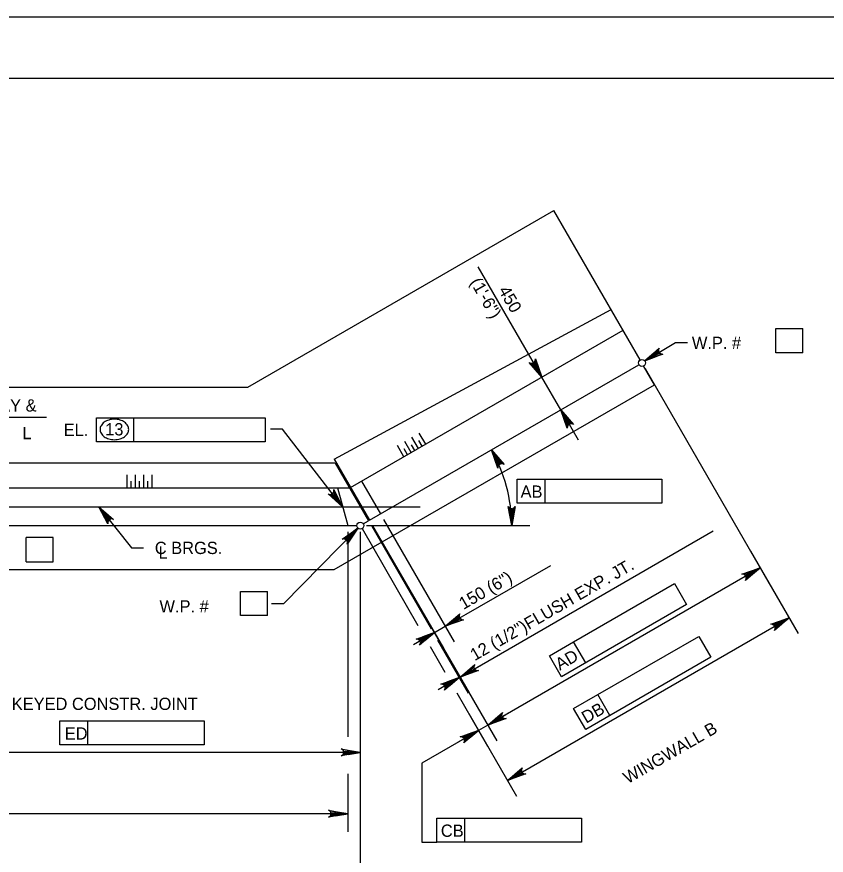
# Model space of a CAD drawing. Extents: x 634540 to 640306, y 296059 to 300275.
# Drawn here: x 638758.2 to 638956.1, y 298230.5 to 298435.5 of the extents above; entities that cross this region are included whole.
import ezdxf

# ---------------------------------------------------------------- set-up
doc = ezdxf.new("R2010")
doc.units = 0
for name, color, linetype in [('10', 7, 'Continuous'), ('2', 7, 'Continuous'), ('3', 7, 'Continuous'), ('PLT-BNDY', 7, 'Continuous')]:
    doc.layers.add(name, color=color, linetype=linetype)

msp = doc.modelspace()

# ---------------------------------------------------------------- linework, layer by layer
at = {"layer": '10'}
for p, q in [((638814.64, 298344.91), (638889.48, 298388.12)), ((638910.58, 298351.56), (638889.48, 298388.12)), ((638835.79, 298327.3), (638903.48, 298363.87)), ((638839.8, 298320.36), (638906.39, 298358.81)), ((638844.41, 298312.37), (638910.27, 298350.4)), ((638914.08, 298345.49), (638911.43, 298350.09)), ((638640.39, 298344.91), (638814.64, 298344.91)), ((638835.82, 298300.31), (638914.08, 298345.49)), ((638836.06, 298326.33), (638619.89, 298326.4)), ((638835.79, 298327.3), (638844.41, 298312.37)), ((638836.06, 298326.33), (638844.19, 298312.24)), ((638842.46, 298321.9), (638847.08, 298313.91)), ((638616.37, 298320.3), (638839.54, 298320.3)), ((638836.61, 298320.3), (638839.09, 298311.08)), ((638591.61, 298315.69), (638856.82, 298315.69)), ((638842.9, 298311.5), (638844.19, 298312.24)), ((638726.36, 298311.08), (638841.31, 298311.08)), ((638616.14, 298300.31), (638835.82, 298300.31))]:
    msp.add_line(p, q, dxfattribs=at)
at = {"layer": '2'}
for p, q in [((638475.46, 298420.46), (639261.46, 298420.46)), ((638856.37, 298329.93), (638854.79, 298332.67)), ((638858.15, 298330.96), (638856.57, 298333.7)), ((638852.82, 298327.88), (638851.24, 298330.62)), ((638854.6, 298328.91), (638853.02, 298331.64)), ((638855.49, 298329.42), (638854.67, 298330.83)), ((638857.26, 298330.45), (638856.45, 298331.85)), ((638853.71, 298328.4), (638852.9, 298329.8)), ((638785.14, 298320.3), (638785.14, 298323.46)), ((638786.16, 298320.3), (638786.16, 298321.92)), ((638787.19, 298320.3), (638787.19, 298323.46)), ((638788.21, 298320.3), (638788.21, 298321.92)), ((638789.24, 298320.3), (638789.24, 298323.46)), ((638790.26, 298320.3), (638790.26, 298321.92)), ((638791.29, 298320.3), (638791.29, 298323.46))]:
    msp.add_line(p, q, dxfattribs=at)
at = {"layer": '3'}
for p, q in [((638885.09, 298349.92), (638870.99, 298374.34)), ((638943.77, 298359.21), (638950.36, 298359.21)), ((638943.77, 298353.3), (638943.77, 298359.21)), ((638950.36, 298353.3), (638950.36, 298359.21)), ((638911.69, 298351.33), (638919.22, 298355.84)), ((638919.22, 298355.84), (638922.18, 298355.84)), ((638950.36, 298353.3), (638943.77, 298353.3)), ((638911.78, 298349.49), (638942.13, 298296.92)), ((638891.18, 298339.37), (638886.56, 298347.36)), ((638733.17, 298337.61), (638765.47, 298337.61)), ((638777.68, 298337.42), (638786.85, 298337.42)), ((638777.68, 298331.51), (638777.68, 298337.42)), ((638786.85, 298331.51), (638786.85, 298337.42)), ((638786.85, 298337.42), (638818.89, 298337.42)), ((638818.89, 298337.42), (638818.89, 298331.51)), ((638892.65, 298336.82), (638895.41, 298332.03)), ((638823.18, 298334.63), (638820.22, 298334.63)), ((638837.85, 298315.69), (638823.18, 298334.63)), ((638818.89, 298331.51), (638777.68, 298331.51)), ((638880.54, 298322.45), (638887.38, 298322.45)), ((638880.54, 298316.55), (638880.54, 298322.45)), ((638887.38, 298316.55), (638887.38, 298322.45)), ((638887.38, 298322.45), (638915.84, 298322.45)), ((638915.84, 298322.45), (638915.84, 298316.55)), ((638915.84, 298316.55), (638880.54, 298316.55)), ((638778.29, 298315.69), (638786.25, 298305.61)), ((638847.84, 298312.58), (638865.15, 298282.61)), ((638841.6, 298310.44), (638823.38, 298291.91)), ((638842.59, 298310.34), (638856.27, 298286.65)), ((638843.7, 298311.08), (638883.6, 298311.08)), ((638844.96, 298310.91), (638859.45, 298285.82)), ((638845.18, 298311.04), (638875.53, 298258.47)), ((638845.18, 298311.04), (638868.76, 298270.19)), ((638845.18, 298311.04), (638862.49, 298281.07)), ((638866.55, 298274.03), (638928.41, 298309.77)), ((638760.5, 298302.23), (638760.5, 298308.13)), ((638767.09, 298308.13), (638760.5, 298308.13)), ((638767.09, 298302.23), (638767.09, 298308.13)), ((638839.09, 298309.54), (638839.09, 298259.4)), ((638842.16, 298309.54), (638842.16, 298251.19)), ((638786.25, 298305.61), (638789.21, 298305.61)), ((638937.56, 298304.83), (638949.19, 298284.68)), ((638760.5, 298302.23), (638767.09, 298302.23)), ((638868.05, 298289.39), (638888.72, 298301.32)), ((638939.91, 298300.76), (638873.32, 298262.31)), ((638894.3, 298282.64), (638918.95, 298296.87)), ((638918.95, 298296.87), (638921.9, 298291.75)), ((638812.9, 298294.98), (638819.5, 298294.98)), ((638812.9, 298289.08), (638812.9, 298294.98)), ((638819.5, 298289.08), (638819.5, 298294.98)), ((638823.38, 298291.91), (638820.43, 298291.91)), ((638921.9, 298291.75), (638891.33, 298274.1)), ((638862.94, 298286.44), (638868.05, 298289.39)), ((638819.5, 298289.08), (638812.9, 298289.08)), ((638878.13, 298248.77), (638946.98, 298288.52)), ((638860.27, 298284.9), (638862.93, 298286.44)), ((638860.27, 298284.9), (638855.16, 298281.95)), ((638861.04, 298283.06), (638868.54, 298270.07)), ((638900.24, 298269.75), (638924.89, 298283.98)), ((638924.89, 298283.98), (638927.84, 298278.87)), ((638859.25, 298281.48), (638862.85, 298275.25)), ((638888.38, 298279.22), (638894.3, 298282.64)), ((638897.26, 298277.52), (638894.3, 298282.64)), ((638891.33, 298274.1), (638888.38, 298279.22)), ((638927.84, 298278.87), (638897.27, 298261.21)), ((638869.11, 298275.51), (638871.66, 298276.98)), ((638866.33, 298273.9), (638861.21, 298270.95)), ((638866.33, 298273.9), (638866.55, 298274.03)), ((638842.16, 298270.52), (638842.16, 298221.78)), ((638865.78, 298270.17), (638873.28, 298257.17)), ((638894.32, 298266.33), (638900.24, 298269.75)), ((638903.2, 298264.64), (638900.24, 298269.75)), ((638868.72, 298265.09), (638880.35, 298244.93)), ((638875.87, 298263.78), (638878.43, 298265.26)), ((638897.27, 298261.21), (638894.32, 298266.33)), ((638768.71, 298263.35), (638775.55, 298263.35)), ((638768.71, 298257.45), (638768.71, 298263.35)), ((638775.55, 298257.45), (638775.55, 298263.35)), ((638775.55, 298263.35), (638804.01, 298263.35)), ((638804.01, 298263.35), (638804.01, 298257.45)), ((638871.07, 298261.01), (638857.2, 298253)), ((638873.32, 298262.31), (638871.07, 298261.01)), ((638868.51, 298259.53), (638865.95, 298258.06)), ((638804.01, 298257.45), (638768.71, 298257.45)), ((638842.16, 298255.62), (638733.5, 298255.62)), ((638857.2, 298253), (638857.2, 298233.65)), ((638839.09, 298250.4), (638839.09, 298236.2)), ((638839.09, 298240.63), (638622.02, 298240.63)), ((638860.91, 298239.56), (638867.76, 298239.56)), ((638860.91, 298233.65), (638860.91, 298239.56)), ((638867.76, 298233.65), (638867.76, 298239.56)), ((638867.76, 298239.56), (638896.21, 298239.56)), ((638896.21, 298239.56), (638896.21, 298233.65)), ((638857.2, 298233.65), (638860.91, 298233.65)), ((638896.21, 298233.65), (638860.91, 298233.65))]:
    msp.add_line(p, q, dxfattribs=at)
for points in [[(638911.69, 298351.33), (638915.24, 298354.47), (638915.06, 298354.08), (638915.06, 298353.71), (638915.17, 298353.42), (638915.38, 298353.18), (638915.7, 298353), (638916.14, 298352.98), (638911.69, 298351.33), (638915.7, 298353), (638915.38, 298353.18), (638911.69, 298351.33), (638915.17, 298353.42), (638915.06, 298353.71), (638911.69, 298351.33), (638915.06, 298354.08)], [(638886.56, 298347.36), (638883.48, 298350.96), (638883.87, 298350.78), (638884.24, 298350.77), (638884.53, 298350.88), (638884.78, 298351.09), (638884.95, 298351.4), (638884.99, 298351.84), (638886.56, 298347.36), (638884.95, 298351.4), (638884.78, 298351.09), (638886.56, 298347.36), (638884.53, 298350.88), (638884.24, 298350.77), (638886.56, 298347.36), (638883.87, 298350.78)], [(638891.18, 298339.37), (638894.26, 298335.77), (638893.87, 298335.96), (638893.5, 298335.96), (638893.21, 298335.85), (638892.96, 298335.65), (638892.78, 298335.33), (638892.75, 298334.9), (638891.18, 298339.37), (638892.78, 298335.33), (638892.96, 298335.65), (638891.18, 298339.37), (638893.21, 298335.85), (638893.5, 298335.96), (638891.18, 298339.37), (638893.87, 298335.96)], [(638874.22, 298329.58), (638877.3, 298325.98), (638876.91, 298326.17), (638876.54, 298326.17), (638876.25, 298326.06), (638876, 298325.86), (638875.82, 298325.54), (638875.79, 298325.11), (638874.22, 298329.58), (638875.82, 298325.54), (638876, 298325.86), (638874.22, 298329.58), (638876.25, 298326.06), (638876.54, 298326.17), (638874.22, 298329.58), (638876.91, 298326.17)], [(638837.85, 298315.69), (638834.31, 298318.84), (638834.72, 298318.7), (638835.08, 298318.75), (638835.36, 298318.9), (638835.58, 298319.13), (638835.71, 298319.47), (638835.69, 298319.91), (638837.85, 298315.69), (638835.71, 298319.47), (638835.58, 298319.13), (638837.85, 298315.69), (638835.36, 298318.9), (638835.08, 298318.75), (638837.85, 298315.69), (638834.72, 298318.7)], [(638778.29, 298315.69), (638781.86, 298312.57), (638781.45, 298312.7), (638781.09, 298312.65), (638780.81, 298312.5), (638780.59, 298312.26), (638780.46, 298311.93), (638780.49, 298311.49), (638778.29, 298315.69), (638780.46, 298311.93), (638780.59, 298312.26), (638778.29, 298315.69), (638780.81, 298312.5), (638781.09, 298312.65), (638778.29, 298315.69), (638781.45, 298312.7)], [(638879.18, 298311.08), (638878.3, 298315.74), (638878.55, 298315.38), (638878.86, 298315.19), (638879.18, 298315.14), (638879.49, 298315.19), (638879.8, 298315.38), (638880.05, 298315.74), (638879.18, 298311.08), (638879.8, 298315.38), (638879.49, 298315.19), (638879.18, 298311.08), (638879.18, 298315.14), (638878.86, 298315.19), (638879.18, 298311.08), (638878.55, 298315.38)], [(638841.6, 298310.44), (638838.96, 298306.5), (638839.03, 298306.93), (638838.94, 298307.28), (638838.75, 298307.54), (638838.49, 298307.72), (638838.14, 298307.81), (638837.71, 298307.73), (638841.6, 298310.44), (638838.14, 298307.81), (638838.49, 298307.72), (638841.6, 298310.44), (638838.75, 298307.54), (638838.94, 298307.28), (638841.6, 298310.44), (638839.03, 298306.93)], [(638939.91, 298300.76), (638936.31, 298297.67), (638936.5, 298298.06), (638936.5, 298298.43), (638936.39, 298298.72), (638936.19, 298298.97), (638935.88, 298299.15), (638935.44, 298299.18), (638939.91, 298300.76), (638935.88, 298299.15), (638936.19, 298298.97), (638939.91, 298300.76), (638936.39, 298298.72), (638936.5, 298298.43), (638939.91, 298300.76), (638936.5, 298298.06)], [(638862.94, 298286.44), (638866.53, 298289.53), (638866.35, 298289.13), (638866.35, 298288.77), (638866.45, 298288.47), (638866.66, 298288.23), (638866.97, 298288.05), (638867.41, 298288.01), (638862.94, 298286.44), (638866.97, 298288.05), (638866.66, 298288.23), (638862.94, 298286.44), (638866.45, 298288.47), (638866.35, 298288.77), (638862.94, 298286.44), (638866.35, 298289.13)], [(638946.98, 298288.52), (638943.38, 298285.43), (638943.57, 298285.83), (638943.57, 298286.19), (638943.46, 298286.49), (638943.26, 298286.73), (638942.94, 298286.91), (638942.51, 298286.94), (638946.98, 298288.52), (638942.94, 298286.91), (638943.26, 298286.73), (638946.98, 298288.52), (638943.46, 298286.49), (638943.57, 298286.19), (638946.98, 298288.52), (638943.57, 298285.83)], [(638860.27, 298284.9), (638856.67, 298281.82), (638856.86, 298282.21), (638856.86, 298282.57), (638856.75, 298282.87), (638856.55, 298283.11), (638856.23, 298283.29), (638855.8, 298283.33), (638860.27, 298284.9), (638856.23, 298283.29), (638856.55, 298283.11), (638860.27, 298284.9), (638856.75, 298282.87), (638856.86, 298282.57), (638860.27, 298284.9), (638856.86, 298282.21)], [(638866.55, 298274.03), (638870.15, 298277.12), (638869.96, 298276.72), (638869.96, 298276.36), (638870.07, 298276.06), (638870.27, 298275.82), (638870.59, 298275.64), (638871.02, 298275.6), (638866.55, 298274.03), (638870.59, 298275.64), (638870.27, 298275.82), (638866.55, 298274.03), (638870.07, 298276.06), (638869.96, 298276.36), (638866.55, 298274.03), (638869.96, 298276.72)], [(638866.33, 298273.9), (638862.73, 298270.81), (638862.91, 298271.21), (638862.92, 298271.57), (638862.81, 298271.87), (638862.61, 298272.11), (638862.29, 298272.29), (638861.85, 298272.33), (638866.33, 298273.9), (638862.29, 298272.29), (638862.61, 298272.11), (638866.33, 298273.9), (638862.81, 298271.87), (638862.92, 298271.57), (638866.33, 298273.9), (638862.91, 298271.21)], [(638873.32, 298262.31), (638876.92, 298265.39), (638876.73, 298265), (638876.72, 298264.64), (638876.84, 298264.34), (638877.04, 298264.09), (638877.35, 298263.91), (638877.79, 298263.88), (638873.32, 298262.31), (638877.35, 298263.91), (638877.04, 298264.09), (638873.32, 298262.31), (638876.84, 298264.34), (638876.72, 298264.64), (638873.32, 298262.31), (638876.73, 298265)], [(638871.07, 298261.01), (638867.47, 298257.92), (638867.66, 298258.32), (638867.66, 298258.68), (638867.55, 298258.98), (638867.35, 298259.22), (638867.03, 298259.4), (638866.6, 298259.44), (638871.07, 298261.01), (638867.03, 298259.4), (638867.35, 298259.22), (638871.07, 298261.01), (638867.55, 298258.98), (638867.66, 298258.68), (638871.07, 298261.01), (638867.66, 298258.32)], [(638842.16, 298255.62), (638837.5, 298254.75), (638837.86, 298255), (638838.05, 298255.31), (638838.1, 298255.62), (638838.05, 298255.93), (638837.86, 298256.25), (638837.5, 298256.49), (638842.16, 298255.62), (638837.86, 298256.25), (638838.05, 298255.93), (638842.16, 298255.62), (638838.1, 298255.62), (638838.05, 298255.31), (638842.16, 298255.62), (638837.86, 298255)], [(638878.13, 298248.77), (638881.73, 298251.86), (638881.55, 298251.46), (638881.54, 298251.1), (638881.65, 298250.8), (638881.85, 298250.56), (638882.17, 298250.38), (638882.61, 298250.34), (638878.13, 298248.77), (638882.17, 298250.38), (638881.85, 298250.56), (638878.13, 298248.77), (638881.65, 298250.8), (638881.54, 298251.1), (638878.13, 298248.77), (638881.55, 298251.46)], [(638839.09, 298240.63), (638834.43, 298239.76), (638834.79, 298240), (638834.97, 298240.32), (638835.03, 298240.63), (638834.97, 298240.94), (638834.79, 298241.25), (638834.43, 298241.5), (638839.09, 298240.63), (638834.79, 298241.25), (638834.97, 298240.94), (638839.09, 298240.63), (638835.03, 298240.63), (638834.97, 298240.32), (638839.09, 298240.63), (638834.79, 298240)]]:
    msp.add_lwpolyline(points, dxfattribs=at)
for points in [[(638914.48, 298352.42), (638913.97, 298353.27), (638911.69, 298351.33)], [(638885.51, 298350.17), (638884.66, 298349.67), (638886.56, 298347.36)], [(638893.08, 298337.06), (638892.23, 298336.57), (638891.18, 298339.37)], [(638835.65, 298317.72), (638836.43, 298318.32), (638837.85, 298315.69)], [(638780.51, 298313.68), (638779.73, 298313.07), (638778.29, 298315.69)], [(638839.18, 298308.68), (638839.88, 298307.99), (638841.6, 298310.44)], [(638937.11, 298299.71), (638937.6, 298298.85), (638939.91, 298300.76)], [(638865.25, 298288.34), (638865.74, 298287.49), (638862.93, 298286.44)], [(638944.18, 298287.47), (638944.67, 298286.62), (638946.98, 298288.52)], [(638857.47, 298283.85), (638857.96, 298283), (638860.27, 298284.9)], [(638868.86, 298275.93), (638869.35, 298275.08), (638866.55, 298274.03)], [(638863.52, 298272.85), (638864.02, 298272), (638866.33, 298273.9)], [(638875.63, 298264.21), (638876.12, 298263.36), (638873.32, 298262.31)], [(638868.27, 298259.96), (638868.76, 298259.11), (638871.07, 298261.01)], [(638839.21, 298256.11), (638839.21, 298255.13), (638842.16, 298255.62)], [(638880.45, 298250.67), (638880.94, 298249.82), (638878.13, 298248.77)], [(638836.13, 298241.12), (638836.13, 298240.14), (638839.09, 298240.63)]]:
    msp.add_lwpolyline(points, close=True, dxfattribs=at)
for centre in [(638911.01, 298350.82), (638842.16, 298311.07)]:
    msp.add_circle(centre, 0.85, dxfattribs=at)
for centre, radius, start, end in [((638781.19, 298334.11), 2.76, 125.6316, 149.9767), ((638781.71, 298333.37), 3.66, 106.5358, 125.6316), ((638782.06, 298332.21), 4.87, 90, 106.5358), ((638782.06, 298332.21), 4.87, 73.4642, 90), ((638782.4, 298333.37), 3.66, 54.3684, 73.4642), ((638782.93, 298334.11), 2.76, 30.0233, 54.3684), ((638780.38, 298334.57), 1.83, 149.9767, 180), ((638780.38, 298334.57), 1.83, 180, 210.0233), ((638783.73, 298334.57), 1.83, 0, 30.0233), ((638783.73, 298334.57), 1.83, 329.9767, 0), ((638781.19, 298335.04), 2.76, 210.0233, 234.3684), ((638781.71, 298335.77), 3.66, 234.3684, 253.4642), ((638782.06, 298336.93), 4.87, 253.4642, 270), ((638782.06, 298336.93), 4.87, 270, 286.5358), ((638782.4, 298335.77), 3.66, 286.5358, 305.6316), ((638782.93, 298335.04), 2.76, 305.6316, 329.9767), ((638842.16, 298311.07), 37.01, 0.0011, 30.0006)]:
    msp.add_arc(centre, radius, start, end, dxfattribs=at)
at = {"layer": 'PLT-BNDY'}
msp.add_lwpolyline([(638435.46, 298435.46), (639276.46, 298435.46), (639276.46, 297841.46), (638435.46, 297841.46)], close=True, dxfattribs=at)

# ---------------------------------------------------------------- texts
at = {"layer": '3'}
for s, height, rotation, p in [('(1\'-6")', 3, 299.9871, (638868.91, 298370.6)), ('450', 3, 299.9871, (638875.84, 298368.58)), ('12 (1/2")FLUSH EXP. JT.', 3.0001, 30.0203, (638870.13, 298277.9)), ('150 (6")', 3, 30.0203, (638867.39, 298290.43)), ('AD', 3, 30, (638890.95, 298275.57)), ('DB', 3, 30, (638897.36, 298262.61)), ('WINGWALL B', 3, 30, (638907.54, 298247.84))]:
    msp.add_text(s, height=height, rotation=rotation, dxfattribs=at).set_placement(p)
for s, height, p in [('W.P. #', 3, (638923.22, 298354.23)), ('C ROADWAY &', 3.0001, (638734.5, 298338.95)), ('L', 3, (638759.55, 298332.19)), ('EL.', 3, (638769.66, 298332.99)), ('13', 3, (638779.81, 298333.11)), ('AB', 3, (638881.35, 298317.87)), ('C BRGS.', 3, (638791.94, 298304.11)), ('L', 3, (638792.84, 298302.97)), ('W.P. #', 3, (638793.08, 298289.83)), ('T/3 KEYED CONSTR. JOINT', 3.0001, (638750.06, 298265.99)), ('ED', 3, (638769.92, 298258.75)), ('CB', 3, (638861.86, 298234.98))]:
    msp.add_text(s, height=height, dxfattribs=at).set_placement(p)

doc.saveas('drawing.dxf')
